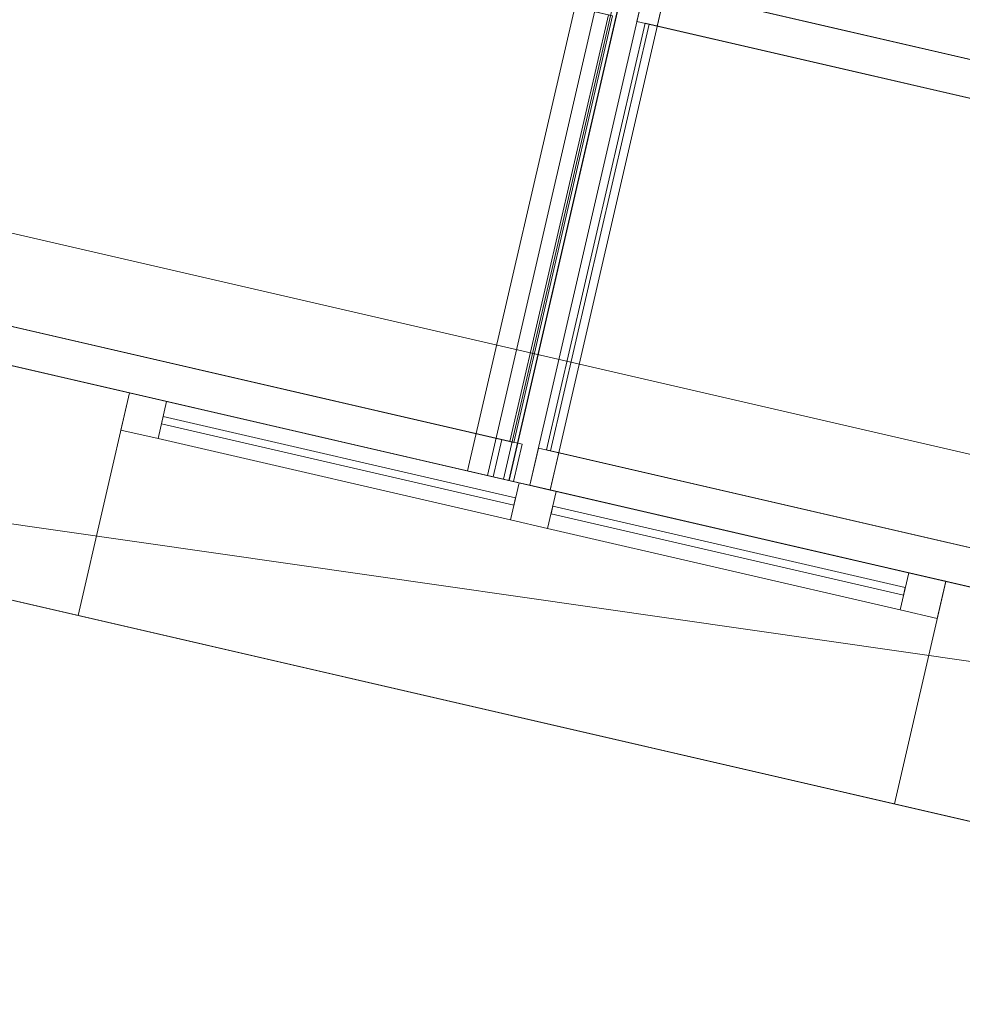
# Model space of a CAD drawing. Header units: millimetres. Extents: x -430348 to -225823, y -86243 to 5084.
# Tile 862 of 1056: x -316217 to -314980, y -61602 to -60310. Entities that reach past the tile are written whole.
import ezdxf

# ---------------------------------------------------------------- set-up
doc = ezdxf.new("R2010")
doc.units = ezdxf.units.MM
for name, color, linetype, lineweight in [('A-GENM', 13, 'Continuous', 9), ('A-GLAZ-CURT', 52, 'Continuous', 9), ('A-GLAZ-CWMG', 51, 'Continuous', 9), ('A-ROOF', 132, 'Continuous', 9), ('A-WALL', 113, 'Continuous', 9)]:
    doc.layers.add(name, color=color, linetype=linetype, lineweight=lineweight)

# ---------------------------------------------------------------- blocks, each defined once
blk = doc.blocks.new('Roofs 16 - Roofs 6-559454-_3D_ Copy 1')
at = {"layer": 'A-GENM'}
mesh = blk.add_polyface(dxfattribs=at)
corners = [(-317061.5, -60571.5, 62170), (-316443.7, -57895.2, 62170), (-315917.3, -57368.9, 62170), (-315212.2, -57153.3, 62170), (-314180.9, -57391.4, 62170), (-313694.2, -57845.2, 62170), (-313463.2, -58516.2, 62170), (-314095.7, -61256.2, 62170)]
mesh.append_faces([[corners[k] for k in face] for face in [(6, 3, 4, 5), (1, 6, 7, 0)]], dxfattribs={"vtx0": -1})
mesh.append_faces([[corners[k] for k in face] for face in [(1, 2, 3, 6)]], dxfattribs={"vtx2": -1, "vtx3": -1})
mesh = blk.add_polyface(dxfattribs=at)
corners = [(-316443.7, -57895.2, 62170), (-317061.5, -60571.5, 62170), (-315582.3, -60913, 63159.7), (-315148.6, -59034.5, 63159.7)]
mesh.append_faces([[corners[k] for k in face] for face in [(3, 0, 1, 2)]])
mesh = blk.add_polyface(dxfattribs=at)
corners = [(-314095.7, -61256.2, 62170), (-313463.2, -58516.2, 62170), (-315141.3, -59036.2, 63159.7), (-315574.9, -60914.7, 63159.7)]
mesh.append_faces([[corners[k] for k in face] for face in [(2, 3, 0, 1)]])
mesh = blk.add_polyface(dxfattribs=at)
corners = [(-315582.3, -60913, 63159.7), (-315574.9, -60914.7, 63159.7), (-315141.3, -59036.2, 63159.7), (-315148.6, -59034.5, 63159.7)]
mesh.append_faces([[corners[k] for k in face] for face in [(2, 3, 0, 1)]])
mesh = blk.add_polyface(dxfattribs=at)
corners = [(-317061.5, -60571.5, 62170), (-314095.7, -61256.2, 62170), (-315574.9, -60914.7, 63159.7), (-315582.3, -60913, 63159.7)]
mesh.append_faces([[corners[k] for k in face] for face in [(3, 0, 1, 2)]])
blk = doc.blocks.new('System Panel - Glazed-555671-_3D_ Copy 1')
at = {"layer": 'A-GLAZ-CURT', "transparency": 33554471}
mesh = blk.add_polyface(dxfattribs=at)
corners = [(-287.5, 5), (-287.5, 5, 1762.2), (287.5, 5, 1762.2), (287.5, 5)]
mesh.append_faces([[corners[k] for k in face] for face in [(1, 2, 3, 0)]])
mesh = blk.add_polyface(dxfattribs=at)
corners = [(-287.5, -5, 1762.2), (287.5, -5, 1762.2), (287.5, 5, 1762.2), (-287.5, 5, 1762.2)]
mesh.append_faces([[corners[k] for k in face] for face in [(3, 0, 1, 2)]])
mesh = blk.add_polyface(dxfattribs=at)
corners = [(-287.5, -5), (-287.5, -5, 1762.2), (-287.5, 5, 1762.2), (-287.5, 5)]
mesh.append_faces([[corners[k] for k in face] for face in [(3, 0, 1, 2)]])
mesh = blk.add_polyface(dxfattribs=at)
corners = [(-287.5, -5), (287.5, -5), (287.5, -5, 1762.2), (-287.5, -5, 1762.2)]
mesh.append_faces([[corners[k] for k in face] for face in [(3, 0, 1, 2)]])
blk = doc.blocks.new('Rectangular Mullion - 50mm x 50mm-555648-_3D_ Copy 1')
at = {"layer": 'A-GLAZ-CWMG'}
mesh = blk.add_polyface(dxfattribs=at)
corners = [(0, 25), (-50, 25), (-50, -25), (0, -25)]
mesh.append_faces([[corners[k] for k in face] for face in [(2, 3, 0, 1)]])
mesh = blk.add_polyface(dxfattribs=at)
corners = [(-50, 25), (0, 25), (0, 25, -1762.2), (-50, 25, -1762.2)]
mesh.append_faces([[corners[k] for k in face] for face in [(0, 1, 2, 3)]])
mesh = blk.add_polyface(dxfattribs=at)
corners = [(-50, -25), (-50, 25), (-50, 25, -1762.2), (-50, -25, -1762.2)]
mesh.append_faces([[corners[k] for k in face] for face in [(0, 1, 2, 3)]])
mesh = blk.add_polyface(dxfattribs=at)
corners = [(0, 25), (0, -25), (0, -25, -1762.2), (0, 25, -1762.2)]
mesh.append_faces([[corners[k] for k in face] for face in [(0, 1, 2, 3)]])
mesh = blk.add_polyface(dxfattribs=at)
corners = [(0, -25), (-50, -25), (-50, -25, -1762.2), (0, -25, -1762.2)]
mesh.append_faces([[corners[k] for k in face] for face in [(0, 1, 2, 3)]])
blk = doc.blocks.new('Rectangular Mullion - 50mm x 50mm-555651-_3D_ Copy 1')
at = {"layer": 'A-GLAZ-CWMG'}
mesh = blk.add_polyface(dxfattribs=at)
corners = [(0, 25, -1812.2), (0, -25, -1812.2), (-50, -25, -1812.2), (-50, 25, -1812.2)]
mesh.append_faces([[corners[k] for k in face] for face in [(0, 1, 2, 3)]])
mesh = blk.add_polyface(dxfattribs=at)
corners = [(-50, 25), (0, 25), (0, 25, -1812.2), (-50, 25, -1812.2)]
mesh.append_faces([[corners[k] for k in face] for face in [(0, 1, 2, 3)]])
mesh = blk.add_polyface(dxfattribs=at)
corners = [(-50, -25), (-50, 25), (-50, 25, -1812.2), (-50, -25, -1812.2)]
mesh.append_faces([[corners[k] for k in face] for face in [(0, 1, 2, 3)]])
mesh = blk.add_polyface(dxfattribs=at)
corners = [(0, 25), (0, -25), (0, -25, -1812.2), (0, 25, -1812.2)]
mesh.append_faces([[corners[k] for k in face] for face in [(0, 1, 2, 3)]])
mesh = blk.add_polyface(dxfattribs=at)
corners = [(0, -25), (-50, -25), (-50, -25, -1812.2), (0, -25, -1812.2)]
mesh.append_faces([[corners[k] for k in face] for face in [(0, 1, 2, 3)]])
blk = doc.blocks.new('System Panel - Glazed-555675-_3D_ Copy 1')
at = {"layer": 'A-GLAZ-CURT', "transparency": 33554471}
mesh = blk.add_polyface(dxfattribs=at)
corners = [(-287.5, 5), (-287.5, 5, 1712.2), (287.5, 5, 1712.2), (287.5, 5)]
mesh.append_faces([[corners[k] for k in face] for face in [(1, 2, 3, 0)]])
mesh = blk.add_polyface(dxfattribs=at)
corners = [(-287.5, -5, 1712.2), (287.5, -5, 1712.2), (287.5, 5, 1712.2), (-287.5, 5, 1712.2)]
mesh.append_faces([[corners[k] for k in face] for face in [(0, 1, 2, 3)]])
mesh = blk.add_polyface(dxfattribs=at)
corners = [(-287.5, -5), (-287.5, -5, 1712.2), (-287.5, 5, 1712.2), (-287.5, 5)]
mesh.append_faces([[corners[k] for k in face] for face in [(3, 0, 1, 2)]])
mesh = blk.add_polyface(dxfattribs=at)
corners = [(287.5, -5, 1712.2), (287.5, -5), (287.5, 5), (287.5, 5, 1712.2)]
mesh.append_faces([[corners[k] for k in face] for face in [(0, 1, 2, 3)]])
mesh = blk.add_polyface(dxfattribs=at)
corners = [(-287.5, -5), (287.5, -5), (287.5, -5, 1712.2), (-287.5, -5, 1712.2)]
mesh.append_faces([[corners[k] for k in face] for face in [(3, 0, 1, 2)]])
blk = doc.blocks.new('System Panel - Glazed-555676-_3D_ Copy 1')
at = {"layer": 'A-GLAZ-CURT', "transparency": 33554471}
mesh = blk.add_polyface(dxfattribs=at)
corners = [(-300, 5), (-300, 5, 1712.2), (300, 5, 1712.2), (300, 5)]
mesh.append_faces([[corners[k] for k in face] for face in [(1, 2, 3, 0)]])
mesh = blk.add_polyface(dxfattribs=at)
corners = [(300, -5, 1712.2), (300, -5), (300, 5), (300, 5, 1712.2)]
mesh.append_faces([[corners[k] for k in face] for face in [(3, 0, 1, 2)]])
mesh = blk.add_polyface(dxfattribs=at)
corners = [(-300, -5), (300, -5), (300, -5, 1712.2), (-300, -5, 1712.2)]
mesh.append_faces([[corners[k] for k in face] for face in [(3, 0, 1, 2)]])
blk = doc.blocks.new('Rectangular Mullion - 50mm x 50mm-555659-_3D_ Copy 1')
at = {"layer": 'A-GLAZ-CWMG'}
mesh = blk.add_polyface(dxfattribs=at)
corners = [(25, 25), (-25, 25), (-25, -25), (25, -25)]
mesh.append_faces([[corners[k] for k in face] for face in [(2, 3, 0, 1)]])
mesh = blk.add_polyface(dxfattribs=at)
corners = [(-25, 25), (25, 25), (25, 25, -1762.2), (-25, 25, -1762.2)]
mesh.append_faces([[corners[k] for k in face] for face in [(0, 1, 2, 3)]])
mesh = blk.add_polyface(dxfattribs=at)
corners = [(-25, -25), (-25, 25), (-25, 25, -1762.2), (-25, -25, -1762.2)]
mesh.append_faces([[corners[k] for k in face] for face in [(0, 1, 2, 3)]])
mesh = blk.add_polyface(dxfattribs=at)
corners = [(25, 25), (25, -25), (25, -25, -1762.2), (25, 25, -1762.2)]
mesh.append_faces([[corners[k] for k in face] for face in [(0, 1, 2, 3)]])
mesh = blk.add_polyface(dxfattribs=at)
corners = [(25, -25), (-25, -25), (-25, -25, -1762.2), (25, -25, -1762.2)]
mesh.append_faces([[corners[k] for k in face] for face in [(0, 1, 2, 3)]])
blk = doc.blocks.new('L Corner Mullion - L Mullion 2-555663-_3D_ Copy 1')
at = {"layer": 'A-GLAZ-CWMG'}
mesh = blk.add_polyface(dxfattribs=at)
corners = [(-1.9, -55.9, -650), (-16.1, -25, -650), (-50, -25, -650), (-50, 25, -650), (16.1, 25, -650), (43.5, -35.1, -650)]
mesh.append_faces([[corners[k] for k in face] for face in [(1, 4, 5, 0)]], dxfattribs={"vtx0": -1})
mesh.append_faces([[corners[k] for k in face] for face in [(1, 2, 3, 4)]], dxfattribs={"vtx3": -1})
mesh = blk.add_polyface(dxfattribs=at)
corners = [(-50, 25), (16.1, 25), (16.1, 25, -650), (-50, 25, -650)]
mesh.append_faces([[corners[k] for k in face] for face in [(3, 0, 1, 2)]])
mesh = blk.add_polyface(dxfattribs=at)
corners = [(-50, -25), (-50, 25), (-50, 25, -650), (-50, -25, -650)]
mesh.append_faces([[corners[k] for k in face] for face in [(0, 1, 2, 3)]])
mesh = blk.add_polyface(dxfattribs=at)
corners = [(16.1, 25), (43.5, -35.1), (43.5, -35.1, -650), (16.1, 25, -650)]
mesh.append_faces([[corners[k] for k in face] for face in [(3, 0, 1, 2)]])
mesh = blk.add_polyface(dxfattribs=at)
corners = [(-16.1, -25), (-50, -25), (-50, -25, -650), (-16.1, -25, -650)]
mesh.append_faces([[corners[k] for k in face] for face in [(3, 0, 1, 2)]])
mesh = blk.add_polyface(dxfattribs=at)
corners = [(-1.9, -55.9), (-16.1, -25), (-16.1, -25, -650), (-1.9, -55.9, -650)]
mesh.append_faces([[corners[k] for k in face] for face in [(3, 0, 1, 2)]])
mesh = blk.add_polyface(dxfattribs=at)
corners = [(43.5, -35.1), (-1.9, -55.9), (-1.9, -55.9, -650), (43.5, -35.1, -650)]
mesh.append_faces([[corners[k] for k in face] for face in [(3, 0, 1, 2)]])
blk = doc.blocks.new('System Panel - Glazed-555805-_3D_ Copy 1')
at = {"layer": 'A-GLAZ-CURT', "transparency": 33554471}
mesh = blk.add_polyface(dxfattribs=at)
corners = [(-237.5, 5), (-237.5, 5, 1000), (237.5, 5, 1000), (237.5, 5)]
mesh.append_faces([[corners[k] for k in face] for face in [(2, 3, 0, 1)]])
mesh = blk.add_polyface(dxfattribs=at)
corners = [(237.5, -5), (-237.5, -5), (-237.5, 5), (237.5, 5)]
mesh.append_faces([[corners[k] for k in face] for face in [(3, 0, 1, 2)]])
mesh = blk.add_polyface(dxfattribs=at)
corners = [(-237.5, -5, 1000), (237.5, -5, 1000), (237.5, 5, 1000), (-237.5, 5, 1000)]
mesh.append_faces([[corners[k] for k in face] for face in [(3, 0, 1, 2)]])
mesh = blk.add_polyface(dxfattribs=at)
corners = [(-237.5, -5), (-237.5, -5, 1000), (-237.5, 5, 1000), (-237.5, 5)]
mesh.append_faces([[corners[k] for k in face] for face in [(0, 1, 2, 3)]])
mesh = blk.add_polyface(dxfattribs=at)
corners = [(237.5, -5, 1000), (237.5, -5), (237.5, 5), (237.5, 5, 1000)]
mesh.append_faces([[corners[k] for k in face] for face in [(0, 1, 2, 3)]])
mesh = blk.add_polyface(dxfattribs=at)
corners = [(-237.5, -5), (237.5, -5), (237.5, -5, 1000), (-237.5, -5, 1000)]
mesh.append_faces([[corners[k] for k in face] for face in [(3, 0, 1, 2)]])
blk = doc.blocks.new('Rectangular Mullion - 50mm x 50mm-389654-_3D_ Copy 1')
at = {"layer": 'A-GLAZ-CWMG'}
mesh = blk.add_polyface(dxfattribs=at)
corners = [(0, 25), (-50, 25), (-50, -25), (0, -25)]
mesh.append_faces([[corners[k] for k in face] for face in [(2, 3, 0, 1)]])
mesh = blk.add_polyface(dxfattribs=at)
corners = [(0, 25, -1100), (0, -25, -1100), (-50, -25, -1100), (-50, 25, -1100)]
mesh.append_faces([[corners[k] for k in face] for face in [(0, 1, 2, 3)]])
mesh = blk.add_polyface(dxfattribs=at)
corners = [(-50, 25), (0, 25), (0, 25, -1100), (-50, 25, -1100)]
mesh.append_faces([[corners[k] for k in face] for face in [(3, 0, 1, 2)]])
mesh = blk.add_polyface(dxfattribs=at)
corners = [(-50, -25), (-50, 25), (-50, 25, -1100), (-50, -25, -1100)]
mesh.append_faces([[corners[k] for k in face] for face in [(0, 1, 2, 3)]])
mesh = blk.add_polyface(dxfattribs=at)
corners = [(0, 25), (0, -25), (0, -25, -1100), (0, 25, -1100)]
mesh.append_faces([[corners[k] for k in face] for face in [(0, 1, 2, 3)]])
mesh = blk.add_polyface(dxfattribs=at)
corners = [(0, -25), (-50, -25), (-50, -25, -1100), (0, -25, -1100)]
mesh.append_faces([[corners[k] for k in face] for face in [(3, 0, 1, 2)]])
blk = doc.blocks.new('Rectangular Mullion - 50mm x 50mm-318633-_3D_ Copy 1')
at = {"layer": 'A-GLAZ-CWMG'}
mesh = blk.add_polyface(dxfattribs=at)
corners = [(0, 25), (-50, 25), (-50, -25), (0, -25)]
mesh.append_faces([[corners[k] for k in face] for face in [(2, 3, 0, 1)]])
mesh = blk.add_polyface(dxfattribs=at)
corners = [(0, 25, -475), (0, -25, -475), (-50, -25, -475), (-50, 25, -475)]
mesh.append_faces([[corners[k] for k in face] for face in [(0, 1, 2, 3)]])
mesh = blk.add_polyface(dxfattribs=at)
corners = [(-50, 25), (0, 25), (0, 25, -475), (-50, 25, -475)]
mesh.append_faces([[corners[k] for k in face] for face in [(3, 0, 1, 2)]])
mesh = blk.add_polyface(dxfattribs=at)
corners = [(-50, -25), (-50, 25), (-50, 25, -475), (-50, -25, -475)]
mesh.append_faces([[corners[k] for k in face] for face in [(3, 0, 1, 2)]])
mesh = blk.add_polyface(dxfattribs=at)
corners = [(0, 25), (0, -25), (0, -25, -475), (0, 25, -475)]
mesh.append_faces([[corners[k] for k in face] for face in [(3, 0, 1, 2)]])
mesh = blk.add_polyface(dxfattribs=at)
corners = [(0, -25), (-50, -25), (-50, -25, -475), (0, -25, -475)]
mesh.append_faces([[corners[k] for k in face] for face in [(3, 0, 1, 2)]])
blk = doc.blocks.new('Rectangular Mullion - 50mm x 50mm-389655-_3D_ Copy 1')
at = {"layer": 'A-GLAZ-CWMG'}
mesh = blk.add_polyface(dxfattribs=at)
corners = [(0, 25), (-50, 25), (-50, -25), (0, -25)]
mesh.append_faces([[corners[k] for k in face] for face in [(2, 3, 0, 1)]])
mesh = blk.add_polyface(dxfattribs=at)
corners = [(0, 25, -1100), (0, -25, -1100), (-50, -25, -1100), (-50, 25, -1100)]
mesh.append_faces([[corners[k] for k in face] for face in [(0, 1, 2, 3)]])
mesh = blk.add_polyface(dxfattribs=at)
corners = [(-50, 25), (0, 25), (0, 25, -1100), (-50, 25, -1100)]
mesh.append_faces([[corners[k] for k in face] for face in [(3, 0, 1, 2)]])
mesh = blk.add_polyface(dxfattribs=at)
corners = [(-50, -25), (-50, 25), (-50, 25, -1100), (-50, -25, -1100)]
mesh.append_faces([[corners[k] for k in face] for face in [(0, 1, 2, 3)]])
mesh = blk.add_polyface(dxfattribs=at)
corners = [(0, 25), (0, -25), (0, -25, -1100), (0, 25, -1100)]
mesh.append_faces([[corners[k] for k in face] for face in [(0, 1, 2, 3)]])
mesh = blk.add_polyface(dxfattribs=at)
corners = [(0, -25), (-50, -25), (-50, -25, -1100), (0, -25, -1100)]
mesh.append_faces([[corners[k] for k in face] for face in [(3, 0, 1, 2)]])
blk = doc.blocks.new('Rectangular Mullion - 50mm x 50mm-318634-_3D_ Copy 1')
at = {"layer": 'A-GLAZ-CWMG'}
mesh = blk.add_polyface(dxfattribs=at)
corners = [(0, 25), (-50, 25), (-50, -25), (0, -25)]
mesh.append_faces([[corners[k] for k in face] for face in [(3, 0, 1, 2)]])
mesh = blk.add_polyface(dxfattribs=at)
corners = [(0, 25, -475), (0, -25, -475), (-50, -25, -475), (-50, 25, -475)]
mesh.append_faces([[corners[k] for k in face] for face in [(3, 0, 1, 2)]])
mesh = blk.add_polyface(dxfattribs=at)
corners = [(-50, 25), (0, 25), (0, 25, -475), (-50, 25, -475)]
mesh.append_faces([[corners[k] for k in face] for face in [(0, 1, 2, 3)]])
mesh = blk.add_polyface(dxfattribs=at)
corners = [(-50, -25), (-50, 25), (-50, 25, -475), (-50, -25, -475)]
mesh.append_faces([[corners[k] for k in face] for face in [(3, 0, 1, 2)]])
mesh = blk.add_polyface(dxfattribs=at)
corners = [(0, 25), (0, -25), (0, -25, -475), (0, 25, -475)]
mesh.append_faces([[corners[k] for k in face] for face in [(3, 0, 1, 2)]])
mesh = blk.add_polyface(dxfattribs=at)
corners = [(0, -25), (-50, -25), (-50, -25, -475), (0, -25, -475)]
mesh.append_faces([[corners[k] for k in face] for face in [(0, 1, 2, 3)]])
blk = doc.blocks.new('Rectangular Mullion - 50mm x 50mm-389652-_3D_ Copy 1')
at = {"layer": 'A-GLAZ-CWMG'}
mesh = blk.add_polyface(dxfattribs=at)
corners = [(25, 25), (-25, 25), (-25, -25), (25, -25)]
mesh.append_faces([[corners[k] for k in face] for face in [(2, 3, 0, 1)]])
mesh = blk.add_polyface(dxfattribs=at)
corners = [(25, 25, -1100), (25, -25, -1100), (-25, -25, -1100), (-25, 25, -1100)]
mesh.append_faces([[corners[k] for k in face] for face in [(0, 1, 2, 3)]])
mesh = blk.add_polyface(dxfattribs=at)
corners = [(-25, 25), (25, 25), (25, 25, -1100), (-25, 25, -1100)]
mesh.append_faces([[corners[k] for k in face] for face in [(3, 0, 1, 2)]])
mesh = blk.add_polyface(dxfattribs=at)
corners = [(-25, -25), (-25, 25), (-25, 25, -1100), (-25, -25, -1100)]
mesh.append_faces([[corners[k] for k in face] for face in [(3, 0, 1, 2)]])
mesh = blk.add_polyface(dxfattribs=at)
corners = [(25, 25), (25, -25), (25, -25, -1100), (25, 25, -1100)]
mesh.append_faces([[corners[k] for k in face] for face in [(3, 0, 1, 2)]])
mesh = blk.add_polyface(dxfattribs=at)
corners = [(25, -25), (-25, -25), (-25, -25, -1100), (25, -25, -1100)]
mesh.append_faces([[corners[k] for k in face] for face in [(3, 0, 1, 2)]])

msp = doc.modelspace()

# ---------------------------------------------------------------- block references
at = {"layer": 'A-GENM'}
msp.add_blockref('Roofs 16 - Roofs 6-559454-_3D_ Copy 1', (0, 0), dxfattribs=at)
at = {"layer": 'A-GLAZ-CURT', "transparency": 33554471, "extrusion": (-0.816247, 0.188446, 0.546103)}
for name, p in [('System Panel - Glazed-555676-_3D_ Copy 1', (129367.3, -107526.4, 278837.6)), ('System Panel - Glazed-555675-_3D_ Copy 1', (130004.8, -107526.4, 278837.6))]:
    msp.add_blockref(name, p, dxfattribs=at)
at = {"layer": 'A-GLAZ-CURT', "transparency": 33554471, "extrusion": (0.816247, -0.188446, 0.546103)}
msp.add_blockref('System Panel - Glazed-555671-_3D_ Copy 1', (-130004.8, 213350.5, -213384.9), dxfattribs=at)
at = {"layer": 'A-GLAZ-CURT', "transparency": 33554471, "rotation": 166.9999999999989}
for p in [(-315798.7, -60888.7, 63500), (-315287.1, -61006.8, 63500)]:
    msp.add_blockref('System Panel - Glazed-555805-_3D_ Copy 1', p, dxfattribs=at)
at = {"layer": 'A-GLAZ-CWMG', "extrusion": (0.224951, 0.97437, 0), "rotation": 33.1000817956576}
msp.add_blockref('L Corner Mullion - L Mullion 2-555663-_3D_ Copy 1', (293784, 63159.7, -129692.3), dxfattribs=at)
at = {"layer": 'A-GLAZ-CWMG', "extrusion": (-0.816247, 0.188446, 0.546103)}
msp.add_blockref('Rectangular Mullion - 50mm x 50mm-555659-_3D_ Copy 1', (129692.3, -107526.4, 280549.8), dxfattribs=at)
at = {"layer": 'A-GLAZ-CWMG', "extrusion": (-0.816247, 0.188446, -0.546103)}
msp.add_blockref('Rectangular Mullion - 50mm x 50mm-555651-_3D_ Copy 1', (130342.3, 213350.5, 213434.9), dxfattribs=at)
at = {"layer": 'A-GLAZ-CWMG', "extrusion": (0, 0, -1), "rotation": 13.0000000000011}
for name, p in [('Rectangular Mullion - 50mm x 50mm-389655-_3D_ Copy 1', (316078.8, -60824, -63450)), ('Rectangular Mullion - 50mm x 50mm-389652-_3D_ Copy 1', (315542.9, -60947.7, -63450))]:
    msp.add_blockref(name, p, dxfattribs=at)
at = {"layer": 'A-GLAZ-CWMG', "extrusion": (-0.97437, 0.224951, 0), "rotation": 90}
for p in [(130367.3, 64550, 294245.3), (130367.3, 64550, 293720.3)]:
    msp.add_blockref('Rectangular Mullion - 50mm x 50mm-318633-_3D_ Copy 1', p, dxfattribs=at)
at = {"layer": 'A-GLAZ-CWMG', "extrusion": (0.97437, -0.224951, 0), "rotation": 270}
for p in [(-130367.3, 63450, -293770.3), (-130367.3, 63450, -293245.3)]:
    msp.add_blockref('Rectangular Mullion - 50mm x 50mm-318634-_3D_ Copy 1', p, dxfattribs=at)
at = {"layer": 'A-GLAZ-CWMG', "extrusion": (-0.816247, 0.188446, 0.546103), "rotation": 359.9999991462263}
msp.add_blockref('Rectangular Mullion - 50mm x 50mm-555648-_3D_ Copy 1', (130342.3, -107526.4, 280549.8), dxfattribs=at)
at = {"layer": 'A-GLAZ-CWMG', "rotation": 346.9999999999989}
msp.add_blockref('Rectangular Mullion - 50mm x 50mm-389654-_3D_ Copy 1', (-315007, -61071.4, 64550), dxfattribs=at)

# ---------------------------------------------------------------- meshes
at = {"layer": 'A-ROOF'}
mesh = msp.add_polyface(dxfattribs=at)
corners = [(-312933.9, -58668.5, 61905.5), (-313559.8, -61379.9, 61905.5), (-317597.4, -60447.7, 61905.5), (-316990.5, -57819.1, 61905.5), (-316440.8, -56904.1, 61905.5), (-315412, -56529.6, 61905.5), (-313807.8, -56899.9, 61905.5), (-313016.9, -57718.9, 61905.5)]
mesh.append_faces([[corners[k] for k in face] for face in [(0, 3, 6, 7)]], dxfattribs={"vtx0": -1, "vtx1": -1})
mesh.append_faces([[corners[k] for k in face] for face in [(5, 6, 3, 4)]], dxfattribs={"vtx1": -1})
mesh.append_faces([[corners[k] for k in face] for face in [(1, 2, 3, 0)]], dxfattribs={"vtx2": -1})
mesh = msp.add_polyface(dxfattribs=at)
corners = [(-313559.8, -61379.9, 62055.5), (-312933.9, -58668.5, 62055.5), (-313016.9, -57718.9, 62055.5), (-313807.8, -56899.9, 62055.5), (-315412, -56529.6, 62055.5), (-316440.8, -56904.1, 62055.5), (-316990.5, -57819.1, 62055.5), (-317597.4, -60447.7, 62055.5)]
mesh.append_faces([[corners[k] for k in face] for face in [(6, 3, 4, 5)]], dxfattribs={"vtx0": -1})
mesh.append_faces([[corners[k] for k in face] for face in [(3, 6, 1, 2)]], dxfattribs={"vtx0": -1, "vtx1": -1})
mesh.append_faces([[corners[k] for k in face] for face in [(6, 7, 0, 1)]], dxfattribs={"vtx3": -1})
mesh = msp.add_polyface(dxfattribs=at)
corners = [(-317760.1, -60235.7, 64710), (-316073.9, -62934.2, 66314.9), (-316906.2, -66539.3, 66314.9), (-318592.4, -63840.9, 64710)]
mesh.append_faces([[corners[k] for k in face] for face in [(3, 0, 1, 2)]])
mesh = msp.add_polyface(dxfattribs=at)
corners = [(-317760.1, -60235.7, 64832.8), (-318592.4, -63840.9, 64832.8), (-316906.2, -66539.3, 66437.7), (-316073.9, -62934.2, 66437.7)]
mesh.append_faces([[corners[k] for k in face] for face in [(3, 0, 1, 2)]])
mesh = msp.add_polyface(dxfattribs=at)
corners = [(-313375.4, -61248, 64710), (-316073.9, -62934.2, 66314.9), (-317760.1, -60235.7, 64710)]
mesh.append_faces([[corners[k] for k in face] for face in [(1, 2, 0)]])
mesh = msp.add_polyface(dxfattribs=at)
corners = [(-313375.4, -61248, 64832.8), (-317760.1, -60235.7, 64832.8), (-316073.9, -62934.2, 66437.7)]
mesh.append_faces([[corners[k] for k in face] for face in [(0, 1, 2)]])
mesh = msp.add_polyface(dxfattribs=at)
corners = [(-317760.1, -60235.7, 64710), (-317760.1, -60235.7, 64832.8), (-313375.4, -61248, 64832.8), (-313375.4, -61248, 64710)]
mesh.append_faces([[corners[k] for k in face] for face in [(2, 3, 0, 1)]])
mesh = msp.add_polyface(dxfattribs=at)
corners = [(-313559.8, -61379.9, 62055.5), (-317597.4, -60447.7, 62055.5), (-317597.4, -60447.7, 61905.5), (-313559.8, -61379.9, 61905.5)]
mesh.append_faces([[corners[k] for k in face] for face in [(0, 1, 2, 3)]])
mesh = msp.add_polyface(dxfattribs=at)
corners = [(-315692.4, -71284, 64710), (-318165.5, -67326.2, 67063.9), (-316906.2, -66539.3, 66314.9), (-316073.9, -62934.2, 66314.9), (-313375.4, -61248, 64710)]
mesh.append_faces([[corners[k] for k in face] for face in [(2, 0, 1)]], dxfattribs={"vtx0": -1})
mesh.append_faces([[corners[k] for k in face] for face in [(2, 3, 4, 0)]], dxfattribs={"vtx3": -1})
mesh = msp.add_polyface(dxfattribs=at)
corners = [(-315692.4, -71284, 64832.8), (-313375.4, -61248, 64832.8), (-316073.9, -62934.2, 66437.7), (-316906.2, -66539.3, 66437.7), (-318165.5, -67326.2, 67186.7)]
mesh.append_faces([[corners[k] for k in face] for face in [(4, 0, 3)]], dxfattribs={"vtx1": -1})
mesh.append_faces([[corners[k] for k in face] for face in [(1, 2, 3, 0)]], dxfattribs={"vtx2": -1})
mesh = msp.add_polyface(dxfattribs=at)
corners = [(-313375.4, -61248, 64710), (-313375.4, -61248, 64832.8), (-315692.4, -71284, 64832.8), (-315692.4, -71284, 64710)]
mesh.append_faces([[corners[k] for k in face] for face in [(1, 2, 3, 0)]])
at = {"layer": 'A-WALL'}
mesh = msp.add_polyface(dxfattribs=at)
corners = [(-313627.3, -61672.2, 59055.2), (-313919.6, -61604.7, 59055.2), (-317372.6, -60807.5, 59055.2), (-317664.9, -60740, 59055.2), (-317597.4, -60447.7, 59055.2), (-317305.1, -60515.2, 59055.2), (-313852.1, -61312.4, 59055.2), (-313559.8, -61379.9, 59055.2)]
mesh.append_faces([[corners[k] for k in face] for face in [(5, 2, 3, 4)]], dxfattribs={"vtx0": -1})
mesh.append_faces([[corners[k] for k in face] for face in [(6, 0, 1, 2)]], dxfattribs={"vtx0": -1, "vtx3": -1})
mesh.append_faces([[corners[k] for k in face] for face in [(5, 6, 2)]], dxfattribs={"vtx1": -1, "vtx2": -1})
mesh.append_faces([[corners[k] for k in face] for face in [(6, 7, 0)]], dxfattribs={"vtx2": -1})
mesh = msp.add_polyface(dxfattribs=at)
corners = [(-317407.9, -60799.4, 65045.2), (-317372.6, -60807.5, 65045.2), (-313939.1, -61600.2, 65045.2), (-313579.3, -61375.4, 64831.3), (-317597.4, -60447.7, 64831.3), (-317605.6, -60483, 64857.1)]
mesh.append_faces([[corners[k] for k in face] for face in [(4, 1, 2, 3)]], dxfattribs={"vtx0": -1})
mesh.append_faces([[corners[k] for k in face] for face in [(5, 0, 1, 4)]], dxfattribs={"vtx2": -1})
mesh = msp.add_polyface(dxfattribs=at)
corners = [(-313559.8, -61379.9, 59055.2), (-313852.1, -61312.4, 59055.2), (-317305.1, -60515.2, 59055.2), (-317597.4, -60447.7, 59055.2), (-317597.4, -60447.7, 60455.5), (-317597.4, -60447.7, 61720), (-317597.4, -60447.7, 64831.3), (-313579.3, -61375.4, 64831.3), (-313559.8, -61379.9, 64817), (-313559.8, -61379.9, 60455.5), (-315001.4, -61047.1, 63450), (-315001.4, -61047.1, 64550), (-316073.2, -60799.6, 64550), (-316073.2, -60799.6, 63450)]
mesh.append_faces([[corners[k] for k in face] for face in [(10, 5, 13)]], dxfattribs={"vtx0": -1, "vtx1": -1})
mesh.append_faces([[corners[k] for k in face] for face in [(5, 10, 9, 4)]], dxfattribs={"vtx0": -1, "vtx1": -1, "vtx2": -1})
mesh.append_faces([[corners[k] for k in face] for face in [(7, 11, 12, 6), (6, 12, 13, 5)]], dxfattribs={"vtx0": -1, "vtx2": -1})
mesh.append_faces([[corners[k] for k in face] for face in [(8, 9, 10)]], dxfattribs={"vtx1": -1, "vtx2": -1})
mesh.append_faces([[corners[k] for k in face] for face in [(7, 8, 10, 11)]], dxfattribs={"vtx1": -1, "vtx3": -1})
mesh.append_faces([[corners[k] for k in face] for face in [(2, 3, 4, 1)]], dxfattribs={"vtx2": -1})
mesh.append_faces([[corners[k] for k in face] for face in [(9, 0, 1, 4)]], dxfattribs={"vtx2": -1, "vtx3": -1})
mesh = msp.add_polyface(dxfattribs=at)
corners = [(-317664.9, -60740, 59055.2), (-317372.6, -60807.5, 59055.2), (-313919.6, -61604.7, 59055.2), (-313627.3, -61672.2, 59055.2), (-313627.3, -61672.2, 64440.3), (-313627.3, -61672.2, 64817), (-313919.6, -61604.7, 65031), (-313939.1, -61600.2, 65045.2), (-317372.6, -60807.5, 65045.2), (-317407.9, -60799.4, 65045.2), (-317664.9, -60740, 64857.1), (-317664.9, -60740, 61720), (-315068.9, -61339.4, 64550), (-315068.9, -61339.4, 63450), (-316140.7, -61091.9, 63450), (-316140.7, -61091.9, 64550)]
mesh.append_faces([[corners[k] for k in face] for face in [(12, 7, 15)]], dxfattribs={"vtx0": -1, "vtx1": -1})
mesh.append_faces([[corners[k] for k in face] for face in [(7, 12, 4, 6)]], dxfattribs={"vtx0": -1, "vtx1": -1, "vtx2": -1})
mesh.append_faces([[corners[k] for k in face] for face in [(11, 13, 14), (13, 3, 4, 12)]], dxfattribs={"vtx0": -1, "vtx2": -1})
mesh.append_faces([[corners[k] for k in face] for face in [(15, 7, 8, 10)]], dxfattribs={"vtx0": -1, "vtx2": -1, "vtx3": -1})
mesh.append_faces([[corners[k] for k in face] for face in [(9, 10, 8)]], dxfattribs={"vtx1": -1})
mesh.append_faces([[corners[k] for k in face] for face in [(2, 3, 13, 11)]], dxfattribs={"vtx1": -1, "vtx2": -1, "vtx3": -1})
mesh.append_faces([[corners[k] for k in face] for face in [(10, 11, 14, 15)]], dxfattribs={"vtx1": -1, "vtx3": -1})
mesh.append_faces([[corners[k] for k in face] for face in [(4, 5, 6)]], dxfattribs={"vtx2": -1})
mesh.append_faces([[corners[k] for k in face] for face in [(11, 0, 1, 2)]], dxfattribs={"vtx3": -1})
mesh = msp.add_polyface(dxfattribs=at)
corners = [(-315001.4, -61047.1, 64550), (-315068.9, -61339.4, 64550), (-316140.7, -61091.9, 64550), (-316073.2, -60799.6, 64550)]
mesh.append_faces([[corners[k] for k in face] for face in [(0, 1, 2, 3)]])
mesh = msp.add_polyface(dxfattribs=at)
corners = [(-316073.2, -60799.6, 64550), (-316140.7, -61091.9, 64550), (-316140.7, -61091.9, 63450), (-316073.2, -60799.6, 63450)]
mesh.append_faces([[corners[k] for k in face] for face in [(1, 2, 3, 0)]])
mesh = msp.add_polyface(dxfattribs=at)
corners = [(-315068.9, -61339.4, 63450), (-315001.4, -61047.1, 63450), (-316073.2, -60799.6, 63450), (-316140.7, -61091.9, 63450)]
mesh.append_faces([[corners[k] for k in face] for face in [(3, 0, 1, 2)]])
mesh = msp.add_polyface(dxfattribs=at)
corners = [(-315001.4, -61047.1, 63450), (-315068.9, -61339.4, 63450), (-315068.9, -61339.4, 64550), (-315001.4, -61047.1, 64550)]
mesh.append_faces([[corners[k] for k in face] for face in [(1, 2, 3, 0)]])

doc.saveas('drawing.dxf')
